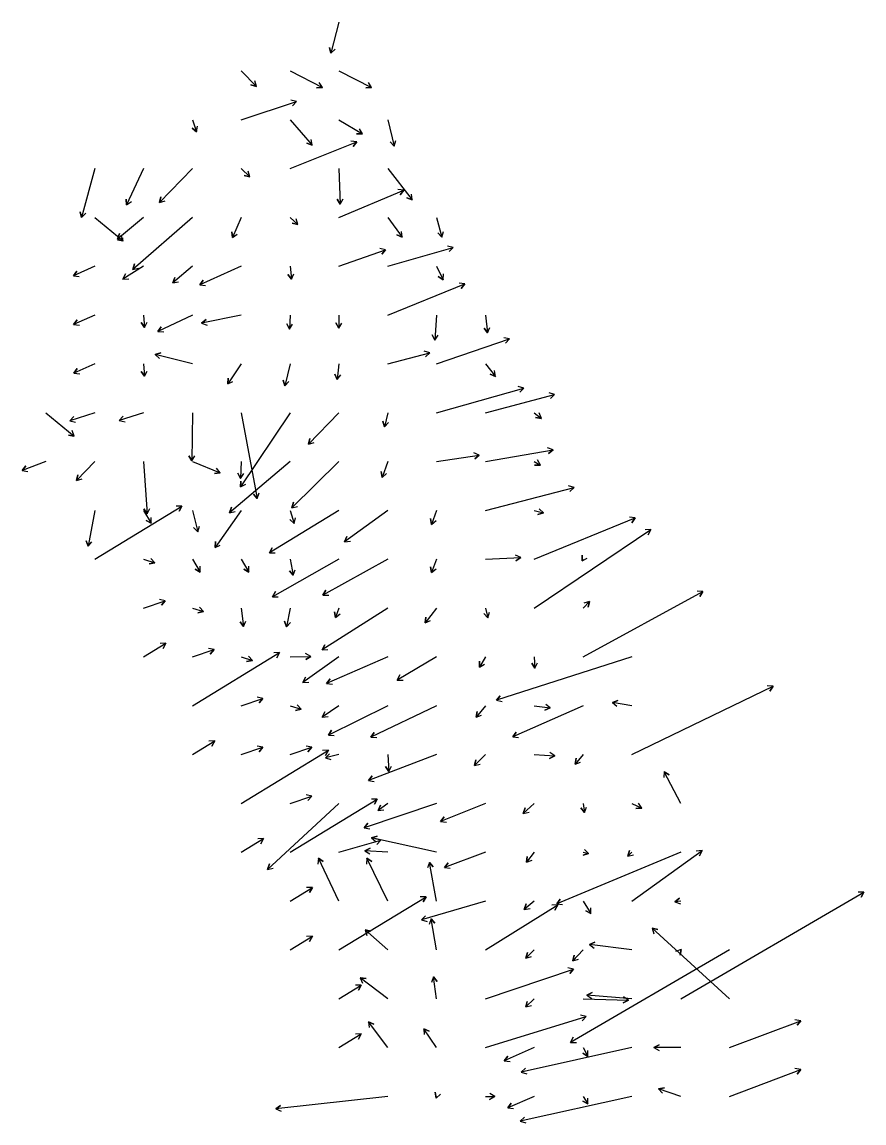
# Model space of a CAD drawing. Extents: x 954385 to 988206, y 1868364 to 1924553.
# Drawn here: x 985483 to 986345, y 1875092 to 1876219 of the extents above; entities that cross this region are included whole.
import ezdxf

# ---------------------------------------------------------------- set-up
doc = ezdxf.new("R2010")
doc.units = 0
doc.layers.add('26', color=7, linetype='Continuous')

msp = doc.modelspace()

# ---------------------------------------------------------------- linework, layer by layer
at = {"layer": '26'}
for points in [[(985807.1, 1876218.9), (985798.9, 1876186.9), (985797.3, 1876192.7), (985798.9, 1876186.9), (985803.1, 1876191.2)], [(985707.1, 1876168.9), (985722.6, 1876152.9), (985716.8, 1876154.5), (985722.6, 1876152.9), (985721.1, 1876158.7)], [(985757.1, 1876168.9), (985790.2, 1876151.8), (985784.2, 1876151.5), (985790.2, 1876151.8), (985787, 1876156.9)], [(985807.1, 1876168.9), (985840.5, 1876151.9), (985834.5, 1876151.6), (985840.5, 1876151.9), (985837.3, 1876156.9)], [(985707.1, 1876118.9), (985763.5, 1876137.7), (985759.6, 1876133.2), (985763.5, 1876137.7), (985757.7, 1876138.9)], [(985657.1, 1876118.9), (985661.2, 1876106.4), (985656.7, 1876110.4), (985661.2, 1876106.4), (985662.4, 1876112.3)], [(985757.1, 1876118.9), (985779.8, 1876092.8), (985774.2, 1876094.8), (985779.8, 1876092.8), (985778.7, 1876098.7)], [(985807.1, 1876118.9), (985831.1, 1876104.4), (985825.1, 1876104.6), (985831.1, 1876104.4), (985828.2, 1876109.7)], [(985857.1, 1876118.9), (985863.6, 1876091.7), (985859.5, 1876096.1), (985863.6, 1876091.7), (985865.3, 1876097.5)], [(985757.1, 1876068.9), (985825.3, 1876096.1), (985821.6, 1876091.4), (985825.3, 1876096.1), (985819.4, 1876097)], [(985557.1, 1876068.9), (985543.6, 1876018.9), (985542, 1876024.7), (985543.6, 1876018.9), (985547.8, 1876023.1)], [(985607.1, 1876068.9), (985589.7, 1876031.6), (985589.2, 1876037.6), (985589.7, 1876031.6), (985594.6, 1876035.1)], [(985657.1, 1876068.9), (985623.4, 1876034.1), (985624.8, 1876040), (985623.4, 1876034.1), (985629.1, 1876035.8)], [(985707.1, 1876068.9), (985715.8, 1876060.4), (985710, 1876061.9), (985715.8, 1876060.4), (985714.2, 1876066.2)], [(985807.1, 1876068.9), (985808.5, 1876032.5), (985805.3, 1876037.6), (985808.5, 1876032.5), (985811.3, 1876037.9)], [(985857.1, 1876068.9), (985882.2, 1876036.7), (985876.6, 1876039), (985882.2, 1876036.7), (985881.4, 1876042.6)], [(985807.1, 1876018.9), (985873.4, 1876046.6), (985869.8, 1876041.9), (985873.4, 1876046.6), (985867.5, 1876047.4)], [(985557.1, 1876018.9), (985586.1, 1875995), (985580.2, 1875996), (985586.1, 1875995), (985584, 1876000.7)], [(985607.1, 1876018.9), (985580.4, 1875996.6), (985582.4, 1876002.3), (985580.4, 1875996.6), (985586.3, 1875997.7)], [(985657.1, 1876018.9), (985595.9, 1875965.7), (985597.9, 1875971.4), (985595.9, 1875965.7), (985601.8, 1875966.9)], [(985707.1, 1876018.9), (985698, 1875998.2), (985697.4, 1876004.2), (985698, 1875998.2), (985702.9, 1876001.7)], [(985757.1, 1876018.9), (985765.1, 1876011.7), (985759.2, 1876013), (985765.1, 1876011.7), (985763.3, 1876017.4)], [(985857.1, 1876018.9), (985871.9, 1875998.5), (985866.5, 1876000.9), (985871.9, 1875998.5), (985871.3, 1876004.5)], [(985907.1, 1876018.9), (985912.5, 1875998.8), (985908.2, 1876003), (985912.5, 1875998.8), (985914, 1876004.6)], [(985857.1, 1875968.9), (985924.2, 1875988.1), (985920, 1875983.8), (985924.2, 1875988.1), (985918.4, 1875989.5)], [(985807.1, 1875968.9), (985854.8, 1875985.8), (985850.9, 1875981.2), (985854.8, 1875985.8), (985848.9, 1875986.9)], [(985557.1, 1875968.9), (985535.2, 1875959), (985538.7, 1875963.9), (985535.2, 1875959), (985541.2, 1875958.4)], [(985607.1, 1875968.9), (985585.9, 1875955.7), (985588.7, 1875961), (985585.9, 1875955.7), (985591.9, 1875955.9)], [(985657.1, 1875968.9), (985636.9, 1875951.8), (985638.9, 1875957.4), (985636.9, 1875951.8), (985642.8, 1875952.8)], [(985707.1, 1875968.9), (985664.7, 1875949.8), (985668.2, 1875954.6), (985664.7, 1875949.8), (985670.6, 1875949.2)], [(985757.1, 1875968.9), (985758.4, 1875955.6), (985754.9, 1875960.4), (985758.4, 1875955.6), (985760.9, 1875961)], [(985907.1, 1875968.9), (985913.8, 1875955.1), (985908.8, 1875958.5), (985913.8, 1875955.1), (985914.2, 1875961.1)], [(985857.1, 1875918.9), (985936, 1875950.7), (985932.3, 1875946), (985936, 1875950.7), (985930.1, 1875951.5)], [(985557.1, 1875918.9), (985535.4, 1875909.1), (985538.9, 1875914), (985535.4, 1875909.1), (985541.4, 1875908.5)], [(985607.1, 1875918.9), (985608, 1875906.3), (985604.6, 1875911.2), (985608, 1875906.3), (985610.6, 1875911.6)], [(985657.1, 1875918.9), (985621.7, 1875902.1), (985625.1, 1875907), (985621.7, 1875902.1), (985627.7, 1875901.6)], [(985707.1, 1875918.9), (985666.5, 1875910.5), (985671, 1875914.5), (985666.5, 1875910.5), (985672.2, 1875908.6)], [(985757.1, 1875918.9), (985756.3, 1875904.5), (985753.6, 1875909.8), (985756.3, 1875904.5), (985759.6, 1875909.5)], [(985807.1, 1875918.9), (985806.9, 1875905.5), (985804, 1875910.8), (985806.9, 1875905.5), (985810, 1875910.7)], [(985907.1, 1875918.9), (985905.3, 1875893.3), (985902.7, 1875898.7), (985905.3, 1875893.3), (985908.6, 1875898.3)], [(985957.1, 1875918.9), (985959.3, 1875900.7), (985955.7, 1875905.5), (985959.3, 1875900.7), (985961.6, 1875906.2)], [(985907.1, 1875868.9), (985981.8, 1875894.6), (985977.8, 1875890.1), (985981.8, 1875894.6), (985975.9, 1875895.7)], [(985657.1, 1875868.9), (985619, 1875878.6), (985624.7, 1875880.2), (985619, 1875878.6), (985623.3, 1875874.4)], [(985857.1, 1875868.9), (985900, 1875880.3), (985895.8, 1875876.1), (985900, 1875880.3), (985894.2, 1875881.9)], [(985557.1, 1875868.9), (985535.7, 1875859.3), (985539.2, 1875864.1), (985535.7, 1875859.3), (985541.7, 1875858.7)], [(985607.1, 1875868.9), (985608, 1875856.3), (985604.6, 1875861.2), (985608, 1875856.3), (985610.6, 1875861.6)], [(985707.1, 1875868.9), (985693.2, 1875848.4), (985693.6, 1875854.4), (985693.2, 1875848.4), (985698.6, 1875851)], [(985757.1, 1875868.9), (985751.6, 1875846.5), (985749.9, 1875852.3), (985751.6, 1875846.5), (985755.8, 1875850.8)], [(985807.1, 1875868.9), (985805.3, 1875853), (985802.9, 1875858.5), (985805.3, 1875853), (985808.9, 1875857.8)], [(985957.1, 1875868.9), (985967.4, 1875856.1), (985961.8, 1875858.3), (985967.4, 1875856.1), (985966.5, 1875862.1)], [(985907.1, 1875818.9), (985996.5, 1875844.2), (985992.4, 1875839.9), (985996.5, 1875844.2), (985990.7, 1875845.7)], [(985957.1, 1875818.9), (986028, 1875837.5), (986023.7, 1875833.3), (986028, 1875837.5), (986022.2, 1875839.1)], [(985507.1, 1875818.9), (985536.1, 1875795), (985530.2, 1875796), (985536.1, 1875795), (985534, 1875800.7)], [(985557.1, 1875818.9), (985531.6, 1875810.6), (985535.7, 1875815), (985531.6, 1875810.6), (985537.5, 1875809.3)], [(985607.1, 1875818.9), (985582.2, 1875810.9), (985586.2, 1875815.3), (985582.2, 1875810.9), (985588.1, 1875809.6)], [(985657.1, 1875818.9), (985656.4, 1875769.5), (985653.5, 1875774.7), (985656.4, 1875769.5), (985659.5, 1875774.6)], [(985757.1, 1875818.9), (985706.4, 1875742.9), (985706.8, 1875748.9), (985706.4, 1875742.9), (985711.7, 1875745.6)], [(985707.1, 1875818.9), (985723.5, 1875731), (985719.6, 1875735.6), (985723.5, 1875731), (985725.5, 1875736.7)], [(985807.1, 1875818.9), (985775.9, 1875786.8), (985777.4, 1875792.6), (985775.9, 1875786.8), (985781.7, 1875788.4)], [(985857.1, 1875818.9), (985853.8, 1875804.6), (985852.1, 1875810.3), (985853.8, 1875804.6), (985857.9, 1875808.9)], [(986007.1, 1875818.9), (986014.4, 1875813.1), (986008.5, 1875814), (986014.4, 1875813.1), (986012.2, 1875818.7)], [(985907.1, 1875768.9), (985950.8, 1875775.5), (985946.1, 1875771.7), (985950.8, 1875775.5), (985945.2, 1875777.7)], [(985957.1, 1875768.9), (986026.3, 1875781), (986021.7, 1875777.2), (986026.3, 1875781), (986020.7, 1875783.1)], [(985507.1, 1875768.9), (985482.6, 1875759.8), (985486.4, 1875764.5), (985482.6, 1875759.8), (985488.5, 1875758.8)], [(985557.1, 1875768.9), (985538.3, 1875749.4), (985539.8, 1875755.3), (985538.3, 1875749.4), (985544.1, 1875751.1)], [(985607.1, 1875768.9), (985610.7, 1875715.5), (985607.3, 1875720.5), (985610.7, 1875715.5), (985613.3, 1875720.9)], [(985657.1, 1875768.9), (985685.5, 1875757.3), (985679.5, 1875756.5), (985685.5, 1875757.3), (985681.8, 1875762.1)], [(985757.1, 1875768.9), (985695, 1875716.5), (985697.1, 1875722.2), (985695, 1875716.5), (985700.9, 1875717.6)], [(985707.1, 1875768.9), (985706.4, 1875751.7), (985703.6, 1875757), (985706.4, 1875751.7), (985709.6, 1875756.8)], [(985807.1, 1875768.9), (985758.8, 1875721.5), (985760.4, 1875727.3), (985758.8, 1875721.5), (985764.6, 1875723)], [(985857.1, 1875768.9), (985851.2, 1875752.7), (985850.2, 1875758.6), (985851.2, 1875752.7), (985855.8, 1875756.6)], [(986007.1, 1875768.9), (986013.4, 1875765.3), (986007.4, 1875765.3), (986013.4, 1875765.3), (986010.4, 1875770.5)], [(985957.1, 1875718.9), (986047.9, 1875742.3), (986043.7, 1875738.1), (986047.9, 1875742.3), (986042.2, 1875743.9)], [(985557.1, 1875718.9), (985550.3, 1875682.1), (985548.3, 1875687.7), (985550.3, 1875682.1), (985554.2, 1875686.6)], [(985557.1, 1875668.9), (985646.3, 1875723.3), (985643.4, 1875718), (985646.3, 1875723.3), (985640.3, 1875723.2)], [(985607.1, 1875718.9), (985614.9, 1875705.7), (985609.7, 1875708.6), (985614.9, 1875705.7), (985614.9, 1875711.7)], [(985657.1, 1875718.9), (985662.5, 1875696.9), (985658.3, 1875701.2), (985662.5, 1875696.9), (985664.2, 1875702.6)], [(985707.1, 1875718.9), (985680.2, 1875680.9), (985680.7, 1875686.9), (985680.2, 1875680.9), (985685.6, 1875683.4)], [(985807.1, 1875718.9), (985735.9, 1875675.3), (985738.7, 1875680.5), (985735.9, 1875675.3), (985741.9, 1875675.4)], [(985757.1, 1875718.9), (985761.1, 1875705.3), (985756.8, 1875709.5), (985761.1, 1875705.3), (985762.5, 1875711.2)], [(985857.1, 1875718.9), (985812.8, 1875686.7), (985815.2, 1875692.2), (985812.8, 1875686.7), (985818.8, 1875687.3)], [(985907.1, 1875718.9), (985901.9, 1875704.6), (985900.9, 1875710.6), (985901.9, 1875704.6), (985906.5, 1875708.5)], [(986007.1, 1875718.9), (986016.4, 1875716.3), (986010.6, 1875714.8), (986016.4, 1875716.3), (986012.2, 1875720.6)], [(986007.1, 1875668.9), (986110.6, 1875711.1), (986107, 1875706.3), (986110.6, 1875711.1), (986104.7, 1875711.9)], [(986007.1, 1875618.9), (986126.6, 1875699.3), (986123.9, 1875693.9), (986126.6, 1875699.3), (986120.6, 1875698.9)], [(985957.1, 1875668.9), (985993.2, 1875670.5), (985988.2, 1875667.3), (985993.2, 1875670.5), (985987.9, 1875673.2)], [(986057.1, 1875668.9), (986056.1, 1875667.2), (986056.2, 1875673.2), (986056.1, 1875667.2), (986061.4, 1875670.1)], [(985607.1, 1875668.9), (985618.5, 1875665.2), (985612.6, 1875664), (985618.5, 1875665.2), (985614.4, 1875669.7)], [(985657.1, 1875668.9), (985664.9, 1875655.7), (985659.7, 1875658.6), (985664.9, 1875655.7), (985664.9, 1875661.7)], [(985707.1, 1875668.9), (985714.9, 1875655.7), (985709.7, 1875658.6), (985714.9, 1875655.7), (985714.9, 1875661.7)], [(985807.1, 1875668.9), (985738.9, 1875630.5), (985742, 1875635.7), (985738.9, 1875630.5), (985744.9, 1875630.5)], [(985757.1, 1875668.9), (985760.1, 1875652.5), (985756.3, 1875657), (985760.1, 1875652.5), (985762.2, 1875658.1)], [(985857.1, 1875668.9), (985790.7, 1875632.1), (985793.8, 1875637.2), (985790.7, 1875632.1), (985796.7, 1875632)], [(985907.1, 1875668.9), (985901.9, 1875655.3), (985901, 1875661.2), (985901.9, 1875655.3), (985906.6, 1875659)], [(986057.1, 1875568.9), (986179.8, 1875635.9), (986176.7, 1875630.8), (986179.8, 1875635.9), (986173.8, 1875636.1)], [(985607.1, 1875618.9), (985629.3, 1875626.3), (985625.3, 1875621.8), (985629.3, 1875626.3), (985623.4, 1875627.5)], [(985657.1, 1875618.9), (985668.5, 1875615.2), (985662.6, 1875614), (985668.5, 1875615.2), (985664.4, 1875619.7)], [(985707.1, 1875618.9), (985709.5, 1875600.1), (985705.9, 1875604.9), (985709.5, 1875600.1), (985711.8, 1875605.6)], [(985757.1, 1875618.9), (985753.5, 1875599.6), (985751.5, 1875605.3), (985753.5, 1875599.6), (985757.4, 1875604.2)], [(985857.1, 1875618.9), (985789.8, 1875576), (985792.6, 1875581.3), (985789.8, 1875576), (985795.8, 1875576.3)], [(985807.1, 1875618.9), (985803.7, 1875609.2), (985802.6, 1875615.1), (985803.7, 1875609.2), (985808.3, 1875613.1)], [(985907.1, 1875618.9), (985895.4, 1875603.7), (985896.2, 1875609.7), (985895.4, 1875603.7), (985900.9, 1875606)], [(985957.1, 1875618.9), (985959.6, 1875608.8), (985955.4, 1875613.2), (985959.6, 1875608.8), (985961.3, 1875614.6)], [(986057.1, 1875618.9), (986063.5, 1875625.7), (986062.2, 1875619.9), (986063.5, 1875625.7), (986057.8, 1875624)], [(985607.1, 1875568.9), (985629.9, 1875582.9), (985627.1, 1875577.6), (985629.9, 1875582.9), (985623.9, 1875582.7)], [(985657.1, 1875568.9), (985679.3, 1875576.3), (985675.3, 1875571.8), (985679.3, 1875576.3), (985673.4, 1875577.5)], [(985657.1, 1875518.9), (985746.3, 1875573.3), (985743.4, 1875568), (985746.3, 1875573.3), (985740.3, 1875573.2)], [(985757.1, 1875568.9), (985778.2, 1875569.4), (985773.1, 1875566.3), (985778.2, 1875569.4), (985773, 1875572.3)], [(985707.1, 1875568.9), (985718.5, 1875565.2), (985712.6, 1875564), (985718.5, 1875565.2), (985714.4, 1875569.7)], [(985807.1, 1875568.9), (985770.2, 1875542.5), (985772.7, 1875548), (985770.2, 1875542.5), (985776.2, 1875543.1)], [(985857.1, 1875568.9), (985794.4, 1875541.6), (985798, 1875546.4), (985794.4, 1875541.6), (985800.4, 1875540.9)], [(985907.1, 1875568.9), (985866.7, 1875545.2), (985869.6, 1875550.4), (985866.7, 1875545.2), (985872.7, 1875545.2)], [(985957.1, 1875568.9), (985951.1, 1875558.4), (985951.1, 1875564.4), (985951.1, 1875558.4), (985956.3, 1875561.4)], [(986107.1, 1875568.9), (985968.3, 1875524.5), (985972.3, 1875528.9), (985968.3, 1875524.5), (985974.1, 1875523.2)], [(986007.1, 1875568.9), (986007.8, 1875557.4), (986004.5, 1875562.5), (986007.8, 1875557.4), (986010.5, 1875562.8)], [(986107.1, 1875468.9), (986251.7, 1875538.9), (986248.3, 1875533.9), (986251.7, 1875538.9), (986245.7, 1875539.3)], [(985707.1, 1875518.9), (985729.3, 1875526.3), (985725.3, 1875521.8), (985729.3, 1875526.3), (985723.4, 1875527.5)], [(985757.1, 1875518.9), (985768.5, 1875515.2), (985762.6, 1875514), (985768.5, 1875515.2), (985764.4, 1875519.7)], [(985807.1, 1875518.9), (985790, 1875507.3), (985792.6, 1875512.7), (985790, 1875507.3), (985796, 1875507.7)], [(985857.1, 1875518.9), (985796.3, 1875488.7), (985799.6, 1875493.7), (985796.3, 1875488.7), (985802.3, 1875488.3)], [(985907.1, 1875518.9), (985839.9, 1875486.7), (985843.3, 1875491.6), (985839.9, 1875486.7), (985845.9, 1875486.2)], [(985957.1, 1875518.9), (985947.7, 1875507), (985948.5, 1875512.9), (985947.7, 1875507), (985953.2, 1875509.2)], [(986057.1, 1875518.9), (985985, 1875486.9), (985988.5, 1875491.8), (985985, 1875486.9), (985990.9, 1875486.3)], [(986007.1, 1875518.9), (986023.5, 1875516.7), (986017.9, 1875514.4), (986023.5, 1875516.7), (986018.8, 1875520.3)], [(986107.1, 1875518.9), (986087.1, 1875522.1), (986092.7, 1875524.3), (986087.1, 1875522.1), (986091.7, 1875518.3)], [(985657.1, 1875468.9), (985679.9, 1875482.9), (985677.1, 1875477.6), (985679.9, 1875482.9), (985673.9, 1875482.7)], [(985707.1, 1875468.9), (985729.3, 1875476.3), (985725.3, 1875471.8), (985729.3, 1875476.3), (985723.4, 1875477.5)], [(985707.1, 1875418.9), (985796.3, 1875473.3), (985793.4, 1875468), (985796.3, 1875473.3), (985790.3, 1875473.2)], [(985757.1, 1875468.9), (985779.3, 1875476.3), (985775.3, 1875471.8), (985779.3, 1875476.3), (985773.4, 1875477.5)], [(986007.1, 1875468.9), (986028.2, 1875467.5), (986022.8, 1875464.9), (986028.2, 1875467.5), (986023.2, 1875470.9)], [(985807.1, 1875468.9), (985793.2, 1875465.4), (985797.5, 1875469.6), (985793.2, 1875465.4), (985798.9, 1875463.8)], [(985907.1, 1875468.9), (985837.3, 1875442.4), (985841.1, 1875447), (985837.3, 1875442.4), (985843.2, 1875441.4)], [(985857.1, 1875468.9), (985858.2, 1875451.5), (985854.9, 1875456.6), (985858.2, 1875451.5), (985860.8, 1875456.9)], [(985957.1, 1875468.9), (985945.8, 1875457.6), (985947.3, 1875463.4), (985945.8, 1875457.6), (985951.6, 1875459.2)], [(986057.1, 1875468.9), (986048.9, 1875459.1), (986050, 1875465.1), (986048.9, 1875459.1), (986054.6, 1875461.2)], [(986157.1, 1875418.9), (986140.2, 1875451.3), (986145.3, 1875448.1), (986140.2, 1875451.3), (986139.9, 1875445.3)], [(985757.1, 1875418.9), (985779.3, 1875426.3), (985775.3, 1875421.8), (985779.3, 1875426.3), (985773.4, 1875427.5)], [(985807.1, 1875418.9), (985734.1, 1875351.2), (985735.9, 1875356.9), (985734.1, 1875351.2), (985739.9, 1875352.5)], [(985757.1, 1875368.9), (985846.3, 1875423.3), (985843.4, 1875418), (985846.3, 1875423.3), (985840.3, 1875423.2)], [(985907.1, 1875418.9), (985832.8, 1875394), (985836.7, 1875398.5), (985832.8, 1875394), (985838.6, 1875392.8)], [(985857.1, 1875418.9), (985847.1, 1875411.6), (985849.5, 1875417.1), (985847.1, 1875411.6), (985853, 1875412.2)], [(985957.1, 1875418.9), (985911.1, 1875400.5), (985914.8, 1875405.2), (985911.1, 1875400.5), (985917.1, 1875399.7)], [(986007.1, 1875418.9), (985995.9, 1875408.7), (985997.8, 1875414.4), (985995.9, 1875408.7), (986001.8, 1875410)], [(986057.1, 1875418.9), (986058.4, 1875409.6), (986054.7, 1875414.4), (986058.4, 1875409.6), (986060.7, 1875415.1)], [(986107.1, 1875418.9), (986117.2, 1875414), (986111.2, 1875413.6), (986117.2, 1875414), (986113.8, 1875419)], [(985707.1, 1875368.9), (985729.9, 1875382.9), (985727.1, 1875377.6), (985729.9, 1875382.9), (985723.9, 1875382.7)], [(985807.1, 1875368.9), (985850, 1875381.2), (985845.8, 1875376.9), (985850, 1875381.2), (985844.2, 1875382.6)], [(985907.1, 1875368.9), (985840.6, 1875383.6), (985846.3, 1875385.4), (985840.6, 1875383.6), (985845.1, 1875379.5)], [(985857.1, 1875368.9), (985833.6, 1875370.4), (985839, 1875373.1), (985833.6, 1875370.4), (985838.6, 1875367.1)], [(985957.1, 1875368.9), (985915.1, 1875353.4), (985918.9, 1875358), (985915.1, 1875353.4), (985921, 1875352.4)], [(986007.1, 1875368.9), (985999.3, 1875358.6), (986000, 1875364.6), (985999.3, 1875358.6), (986004.8, 1875360.9)], [(986157.1, 1875368.9), (986030.1, 1875316.1), (986033.8, 1875320.8), (986030.1, 1875316.1), (986036.1, 1875315.3)], [(986057.1, 1875368.9), (986062.8, 1875367.7), (986057.1, 1875365.9), (986062.8, 1875367.7), (986058.4, 1875371.7)], [(986107.1, 1875368.9), (986102.9, 1875364.8), (986104.5, 1875370.6), (986102.9, 1875364.8), (986108.7, 1875366.3)], [(986107.1, 1875318.9), (986178.9, 1875370.7), (986176.4, 1875365.2), (986178.9, 1875370.7), (986172.9, 1875370.1)], [(985807.1, 1875318.9), (985786, 1875362.8), (985791, 1875359.4), (985786, 1875362.8), (985785.6, 1875356.8)], [(985857.1, 1875318.9), (985835.7, 1875362.7), (985840.7, 1875359.3), (985835.7, 1875362.7), (985835.3, 1875356.7)], [(985907.1, 1875318.9), (985899.7, 1875358.5), (985903.6, 1875353.9), (985899.7, 1875358.5), (985897.7, 1875352.8)], [(985757.1, 1875318.9), (985779.9, 1875332.9), (985777.1, 1875327.6), (985779.9, 1875332.9), (985773.9, 1875332.7)], [(986157.1, 1875218.9), (986344.7, 1875327.9), (986341.8, 1875322.7), (986344.7, 1875327.9), (986338.7, 1875327.9)], [(985807.1, 1875268.9), (985896.3, 1875323.3), (985893.4, 1875318), (985896.3, 1875323.3), (985890.3, 1875323.2)], [(985957.1, 1875318.9), (985891.5, 1875299.5), (985895.6, 1875303.8), (985891.5, 1875299.5), (985897.3, 1875298.1)], [(985957.1, 1875268.9), (986031.1, 1875314.9), (986028.3, 1875309.6), (986031.1, 1875314.9), (986025.1, 1875314.7)], [(986007.1, 1875318.9), (985996.9, 1875310.2), (985998.9, 1875315.9), (985996.9, 1875310.2), (986002.8, 1875311.3)], [(986057.1, 1875318.9), (986065.1, 1875306.1), (986059.8, 1875308.9), (986065.1, 1875306.1), (986064.9, 1875312.1)], [(986157.1, 1875318.9), (986151.2, 1875318.2), (986156, 1875321.8), (986151.2, 1875318.2), (986156.7, 1875315.9)], [(985907.1, 1875268.9), (985901.4, 1875300.7), (985905.3, 1875296.1), (985901.4, 1875300.7), (985899.4, 1875295)], [(986207.1, 1875218.9), (986127.7, 1875291), (986133.6, 1875289.8), (986127.7, 1875291), (986129.5, 1875285.3)], [(985757.1, 1875268.9), (985779.9, 1875282.9), (985777.1, 1875277.6), (985779.9, 1875282.9), (985773.9, 1875282.7)], [(985857.1, 1875268.9), (985833.9, 1875289.4), (985839.8, 1875288.2), (985833.9, 1875289.4), (985835.8, 1875283.7)], [(986007.1, 1875268.9), (985998.5, 1875260.5), (986000.1, 1875266.2), (985998.5, 1875260.5), (986004.3, 1875262)], [(986207.1, 1875268.9), (986044.2, 1875174.2), (986047.1, 1875179.4), (986044.2, 1875174.2), (986050.2, 1875174.2)], [(986057.1, 1875268.9), (986046.7, 1875257.8), (986048.1, 1875263.6), (986046.7, 1875257.8), (986052.4, 1875259.5)], [(986107.1, 1875268.9), (986063.7, 1875274.3), (986069.2, 1875276.7), (986063.7, 1875274.3), (986068.5, 1875270.7)], [(986157.1, 1875268.9), (986157.6, 1875269.4), (986156.5, 1875263.5), (986157.6, 1875269.4), (986151.9, 1875267.4)], [(985957.1, 1875218.9), (986047.4, 1875249.3), (986043.4, 1875244.8), (986047.4, 1875249.3), (986041.5, 1875250.5)], [(985857.1, 1875218.9), (985829, 1875240.3), (985834.9, 1875239.5), (985829, 1875240.3), (985831.3, 1875234.8)], [(985907.1, 1875218.9), (985904, 1875241.2), (985907.7, 1875236.5), (985904, 1875241.2), (985901.8, 1875235.6)], [(985807.1, 1875218.9), (985829.9, 1875232.9), (985827.1, 1875227.6), (985829.9, 1875232.9), (985823.9, 1875232.7)], [(986107.1, 1875218.9), (986061, 1875222.5), (986066.5, 1875225.1), (986061, 1875222.5), (986066, 1875219.1)], [(986007.1, 1875218.9), (985998.4, 1875210.5), (986000, 1875216.2), (985998.4, 1875210.5), (986004.2, 1875211.9)], [(986057.1, 1875218.9), (986103.5, 1875217.5), (986098.2, 1875214.7), (986103.5, 1875217.5), (986098.4, 1875220.7)], [(985957.1, 1875168.9), (986060.1, 1875200.8), (986056, 1875196.4), (986060.1, 1875200.8), (986054.3, 1875202.1)], [(985857.1, 1875168.9), (985837.2, 1875195.3), (985842.7, 1875193), (985837.2, 1875195.3), (985837.9, 1875189.4)], [(986207.1, 1875168.9), (986280, 1875196.4), (986276.2, 1875191.8), (986280, 1875196.4), (986274.1, 1875197.4)], [(985807.1, 1875168.9), (985829.9, 1875182.9), (985827.1, 1875177.6), (985829.9, 1875182.9), (985823.9, 1875182.7)], [(985907.1, 1875168.9), (985894, 1875188), (985899.4, 1875185.5), (985894, 1875188), (985894.5, 1875182.1)], [(986007.1, 1875168.9), (985976.4, 1875155.3), (985979.9, 1875160.2), (985976.4, 1875155.3), (985982.3, 1875154.7)], [(986107.1, 1875168.9), (985993.8, 1875143.8), (985998.2, 1875147.8), (985993.8, 1875143.8), (985999.5, 1875142)], [(986057.1, 1875168.9), (986061.9, 1875159.8), (986056.8, 1875163), (986061.9, 1875159.8), (986062.1, 1875165.8)], [(986157.1, 1875168.9), (986129.7, 1875168.8), (986134.9, 1875171.8), (986129.7, 1875168.8), (986134.9, 1875165.8)], [(986207.1, 1875118.9), (986280, 1875146.4), (986276.2, 1875141.8), (986280, 1875146.4), (986274.1, 1875147.4)], [(985907.1, 1875118.9), (985906.5, 1875117.2), (985905.6, 1875123.1), (985906.5, 1875117.2), (985911.1, 1875121)], [(985957.1, 1875118.9), (985966.7, 1875118.7), (985961.4, 1875115.8), (985966.7, 1875118.7), (985961.6, 1875121.8)], [(986157.1, 1875118.9), (986134.4, 1875126.6), (986140.3, 1875127.8), (986134.4, 1875126.6), (986138.4, 1875122.1)], [(985857.1, 1875118.9), (985742.5, 1875106), (985747.3, 1875109.6), (985742.5, 1875106), (985748, 1875103.6)], [(986007.1, 1875118.9), (985980, 1875107.2), (985983.6, 1875112), (985980, 1875107.2), (985986, 1875106.5)], [(986107.1, 1875118.9), (985992.8, 1875093.5), (985997.2, 1875097.5), (985992.8, 1875093.5), (985998.5, 1875091.7)], [(986057.1, 1875118.9), (986062.1, 1875111.1), (986056.8, 1875113.9), (986062.1, 1875111.1), (986061.8, 1875117.1)]]:
    msp.add_lwpolyline(points, dxfattribs=at)

doc.saveas('drawing.dxf')
